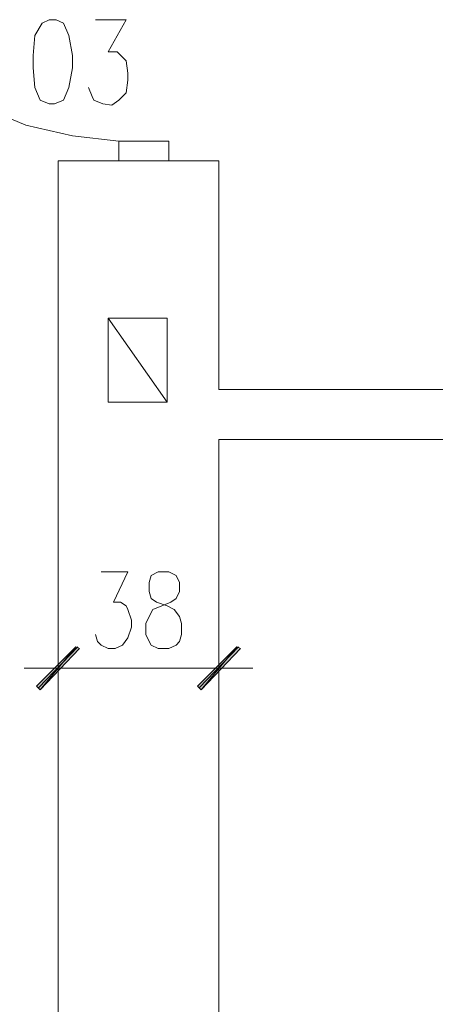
# Model space of a CAD drawing. Header units: inches. Extents: x -1441 to 3871, y -4351 to 2413.
# Tile 269 of 308: x 1605 to 1703, y 103 to 337. Entities that reach past the tile are written whole.
import ezdxf

# ---------------------------------------------------------------- set-up
doc = ezdxf.new("R2010")
doc.units = ezdxf.units.IN
doc.header["$MEASUREMENT"] = 0
doc.layers.add('at_Entity', color=7, linetype='Continuous')
doc.layers.add('at_Solid', color=7, linetype='Continuous')

msp = doc.modelspace()

# ---------------------------------------------------------------- hatches: boundary and pattern name
at = {"layer": 'at_Solid', "lineweight": 15}
for points in [[(1608.97747, 178.68641), (1609.82661, 177.84204), (1618.28937, 188.00308)], [(1609.82661, 177.84204), (1618.28937, 188.00308), (1619.13851, 187.57851)], [(1656.38609, 188.00308), (1647.92333, 177.84204), (1647.07419, 178.68641)], [(1657.23523, 187.57851), (1656.38609, 188.00308), (1647.92333, 177.84204)]]:
    msp.add_hatch(color=7, dxfattribs=at).paths.add_polyline_path(points)

# ---------------------------------------------------------------- linework, layer by layer
at = {"layer": 'at_Entity', "color": 7, "lineweight": 15}
for p, q in [((1611.94469, 336.55453), (1610.24641, 335.74355)), ((1613.63819, 336.55453), (1611.94469, 336.55453)), ((1615.32693, 335.74355), (1613.63819, 336.55453)), ((1622.95009, 336.55453), (1630.14391, 336.55453)), ((1630.14391, 336.55453), (1625.91253, 328.96953)), ((1610.24641, 335.74355), (1608.55767, 332.78588)), ((1616.60063, 332.78588), (1615.32693, 335.74355)), ((1608.55767, 332.78588), (1608.13311, 328.11085)), ((1617.445, 328.11085), (1616.60063, 332.78588)), ((1625.91253, 328.96953), (1628.02583, 328.96953)), ((1628.02583, 328.96953), (1629.29477, 327.68151)), ((1608.13311, 328.11085), (1608.13311, 325.15318)), ((1617.445, 325.15318), (1617.445, 328.11085)), ((1629.29477, 327.68151), (1630.14391, 326.82283)), ((1630.14391, 326.82283), (1630.56848, 323.86516)), ((1608.13311, 325.15318), (1608.55767, 320.47815)), ((1616.60063, 320.47815), (1617.445, 325.15318)), ((1630.56848, 322.19551), (1630.14391, 319.23784)), ((1630.56848, 323.86516), (1630.56848, 322.19551)), ((1608.55767, 320.47815), (1609.82661, 317.52048)), ((1615.32693, 317.52048), (1616.60063, 320.47815)), ((1622.10095, 318.37916), (1621.25658, 320.47815)), ((1609.82661, 317.52048), (1611.94469, 316.6618)), ((1613.21362, 316.6618), (1615.32693, 317.52048)), ((1622.52552, 317.52048), (1622.10095, 318.37916)), ((1624.64359, 316.6618), (1622.52552, 317.52048)), ((1628.4504, 317.52048), (1626.7569, 316.28016)), ((1630.14391, 319.23784), (1628.4504, 317.52048)), ((1606.4396, 311.60513), (1596.27857, 315.85082)), ((1611.94469, 316.6618), (1613.21362, 316.6618)), ((1626.7569, 316.28016), (1624.64359, 316.6618)), ((1617.445, 309.0768), (1606.4396, 311.60513)), ((1628.4504, 307.78878), (1617.445, 309.0768)), ((1628.4504, 303.11375), (1628.4504, 307.78878)), ((1628.4504, 307.78878), (1640.30017, 307.78878)), ((1640.30017, 307.78878), (1640.30017, 303.11375)), ((1614.05799, -118.03486), (1614.05799, 303.11375)), ((1652.15471, 303.11375), (1614.05799, 303.11375)), ((1640.30017, 303.11375), (1628.4504, 303.11375)), ((1652.15471, 248.95497), (1652.15471, 303.11375)), ((1625.91253, 245.99252), (1625.91253, 265.88525)), ((1625.91253, 265.88525), (1639.88037, 265.88525)), ((1639.88037, 245.99252), (1625.91253, 265.88525)), ((1639.88037, 265.88525), (1639.88037, 245.99252)), ((1652.15471, 248.95497), (2149.09605, 248.95497)), ((1639.88037, 245.99252), (1625.91253, 245.99252)), ((1652.15471, 237.10043), (2149.09605, 237.10043)), ((1652.15471, 237.10043), (1652.15471, -118.03486)), ((1624.21902, 205.77773), (1630.56848, 205.77773)), ((1630.56848, 205.77773), (1627.18147, 198.58391)), ((1637.7623, 205.77773), (1636.06879, 204.93336)), ((1640.30017, 205.77773), (1637.7623, 205.77773)), ((1641.99845, 204.93336), (1640.30017, 205.77773)), ((1636.06879, 204.93336), (1635.64899, 203.23986)), ((1635.64899, 203.23986), (1635.64899, 201.12178)), ((1642.84282, 203.23986), (1641.99845, 204.93336)), ((1642.84282, 201.12178), (1642.84282, 203.23986)), ((1635.64899, 201.12178), (1636.06879, 199.42828)), ((1641.99845, 199.42828), (1642.84282, 201.12178)), ((1627.18147, 198.58391), (1628.87497, 198.58391)), ((1628.87497, 198.58391), (1630.14391, 197.73477)), ((1636.06879, 199.42828), (1637.33773, 198.58391)), ((1637.33773, 198.58391), (1639.88037, 197.73477)), ((1638.61144, 197.73477), (1640.72474, 198.58391)), ((1640.72474, 198.58391), (1641.99845, 199.42828)), ((1630.14391, 197.73477), (1630.56848, 196.8904)), ((1630.56848, 196.8904), (1631.41284, 194.35253)), ((1635.64899, 195.1969), (1636.49336, 196.8904)), ((1636.49336, 196.8904), (1638.61144, 197.73477)), ((1639.88037, 197.73477), (1641.57388, 196.8904)), ((1641.57388, 196.8904), (1642.84282, 195.1969)), ((1631.41284, 194.35253), (1631.41284, 192.65902)), ((1634.79986, 193.50339), (1635.64899, 195.1969)), ((1642.84282, 195.1969), (1643.26738, 193.50339)), ((1631.41284, 192.65902), (1630.56848, 190.11638)), ((1634.79986, 190.96552), (1634.79986, 193.50339)), ((1643.26738, 193.50339), (1643.26738, 190.96552)), ((1614.05799, 175.72397), (1614.05799, 190.54095)), ((1623.36989, 189.27201), (1622.95009, 190.96552)), ((1624.21902, 188.42287), (1623.36989, 189.27201)), ((1630.56848, 190.11638), (1629.29477, 188.42287)), ((1635.64899, 189.27201), (1634.79986, 190.96552)), ((1636.06879, 188.42287), (1635.64899, 189.27201)), ((1642.84282, 189.27201), (1641.99845, 188.42287)), ((1643.26738, 190.96552), (1642.84282, 189.27201)), ((1652.15471, 190.54095), (1652.15471, 175.72397)), ((1618.28937, 188.00308), (1608.97747, 178.68641)), ((1618.71394, 188.00308), (1609.40204, 178.26661)), ((1609.82661, 177.84204), (1618.28937, 188.00308)), ((1609.82661, 177.84204), (1618.28937, 188.00308)), ((1619.13851, 187.57851), (1609.82661, 177.84204)), ((1618.28937, 188.00308), (1619.13851, 187.57851)), ((1625.91253, 187.57851), (1624.21902, 188.42287)), ((1627.60603, 187.57851), (1625.91253, 187.57851)), ((1629.29477, 188.42287), (1627.60603, 187.57851)), ((1637.7623, 187.57851), (1636.06879, 188.42287)), ((1640.30017, 187.57851), (1637.7623, 187.57851)), ((1641.99845, 188.42287), (1640.30017, 187.57851)), ((1647.07419, 178.68641), (1656.38609, 188.00308)), ((1647.49876, 178.26661), (1656.81066, 188.00308)), ((1656.38609, 188.00308), (1647.92333, 177.84204)), ((1656.38609, 188.00308), (1647.92333, 177.84204)), ((1647.92333, 177.84204), (1657.23523, 187.57851)), ((1657.23523, 187.57851), (1656.38609, 188.00308)), ((1622.52552, 182.92256), (1606.01503, 182.92256)), ((1646.6544, 182.92256), (1619.56308, 182.92256)), ((1643.69195, 182.92256), (1660.19767, 182.92256)), ((1608.97747, 178.68641), (1609.82661, 177.84204)), ((1647.92333, 177.84204), (1647.07419, 178.68641))]:
    msp.add_line(p, q, dxfattribs=at)

doc.saveas('drawing.dxf')
